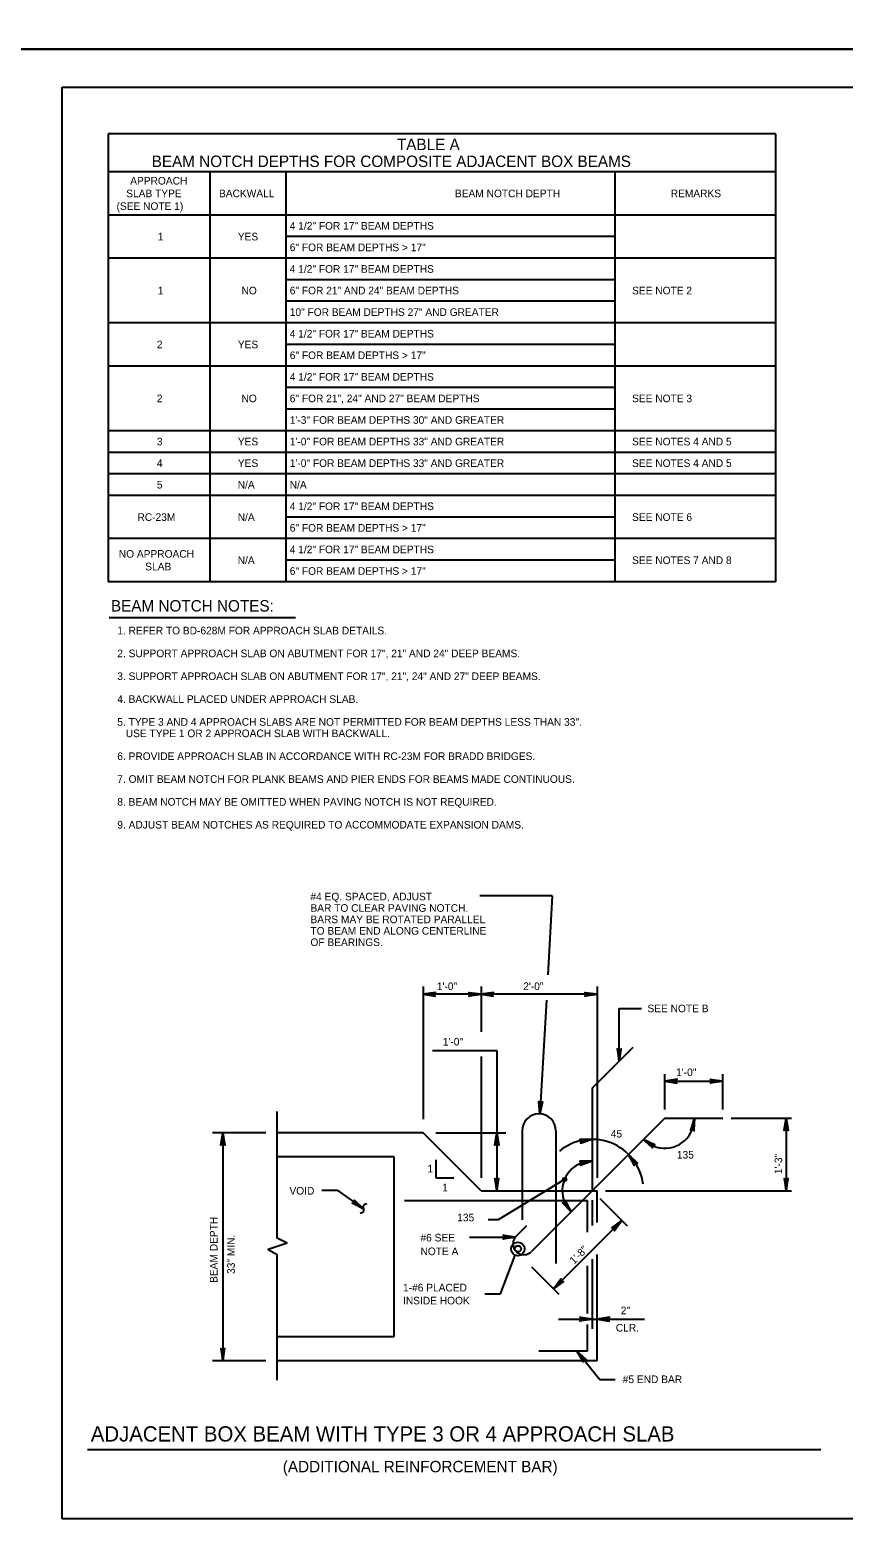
# Model space of a CAD drawing. Extents: x 639331 to 643089, y 299088 to 300975.
# Drawn here: x 642261 to 642582, y 299689 to 300283 of the extents above; entities that cross this region are included whole.
import ezdxf

# ---------------------------------------------------------------- set-up
doc = ezdxf.new("R2010")
doc.units = 0
doc.layers.add('1', color=7, linetype='Continuous')
doc.layers.add('PLT-BNDY', color=7, linetype='Continuous')

msp = doc.modelspace()

# ---------------------------------------------------------------- linework, layer by layer
at = {"layer": '1'}
for p, q in [((642274.06, 299696.66), (642274.06, 300260.66)), ((642274.06, 300260.66), (643060.06, 300260.66)), ((642292.22, 300242.32), (642292.22, 300065.82)), ((642555.24, 300242.32), (642292.22, 300242.32)), ((642555.24, 300242.32), (642555.24, 300065.82)), ((642555.24, 300227.32), (642292.22, 300227.32)), ((642332.22, 300227.32), (642332.22, 300065.82)), ((642362.22, 300227.32), (642362.22, 300065.82)), ((642491.89, 300227.32), (642491.89, 300065.82)), ((642555.24, 300210.32), (642292.22, 300210.32)), ((642491.89, 300201.82), (642362.22, 300201.82)), ((642555.24, 300193.32), (642292.22, 300193.32)), ((642491.89, 300184.82), (642362.22, 300184.82)), ((642491.89, 300176.32), (642362.22, 300176.32)), ((642555.24, 300167.82), (642292.22, 300167.82)), ((642491.89, 300159.32), (642362.22, 300159.32)), ((642555.24, 300150.82), (642292.22, 300150.82)), ((642491.89, 300142.32), (642362.22, 300142.32)), ((642491.89, 300133.82), (642362.22, 300133.82)), ((642555.24, 300125.32), (642292.22, 300125.32)), ((642555.24, 300116.82), (642292.22, 300116.82)), ((642555.24, 300108.32), (642292.22, 300108.32)), ((642555.24, 300099.82), (642292.22, 300099.82)), ((642491.89, 300091.32), (642362.22, 300091.32)), ((642555.24, 300082.82), (642292.22, 300082.82)), ((642491.89, 300074.32), (642362.22, 300074.32)), ((642555.24, 300065.82), (642292.22, 300065.82)), ((642292.55, 300051.8), (642365.97, 300051.8)), ((642484.87, 299903.31), (642416.29, 299903.31)), ((642493.62, 299876.95), (642493.62, 299897.76)), ((642493.62, 299897.76), (642502.38, 299897.76)), ((642420, 299881.15), (642445.32, 299881.15)), ((642445.32, 299881.15), (642445.32, 299825.87)), ((642482.96, 299866.28), (642499.13, 299882.45)), ((642511.54, 299857.93), (642511.54, 299871.81)), ((642511.54, 299869.1), (642534.4, 299869.1)), ((642534.4, 299857.93), (642534.4, 299871.81)), ((642482.96, 299866.28), (642482.96, 299825.87)), ((642358.78, 299807.27), (642358.78, 299857.16)), ((642511.54, 299854.45), (642459.05, 299801.96)), ((642511.54, 299854.45), (642534.4, 299854.45)), ((642537.69, 299854.45), (642561.53, 299854.45)), ((642559.42, 299854.45), (642559.42, 299825.87)), ((642354.33, 299848.73), (642333.25, 299848.73)), ((642337.36, 299848.73), (642337.36, 299758.94)), ((642416.29, 299848.73), (642358.78, 299848.73)), ((642439.15, 299825.87), (642416.29, 299848.73)), ((642421.36, 299848.73), (642448.92, 299848.73)), ((642455.33, 299849.5), (642455.33, 299814.44)), ((642468.69, 299849.49), (642468.69, 299797.3)), ((642421.36, 299838.1), (642421.36, 299830.98)), ((642421.36, 299830.98), (642428.48, 299830.98)), ((642472.06, 299830.33), (642445.95, 299814.47)), ((642376.4, 299826.08), (642382.39, 299826.08)), ((642382.39, 299826.08), (642392.78, 299818.83)), ((642408.96, 299822.06), (642481.06, 299822.06)), ((642439.15, 299825.87), (642484.87, 299825.87)), ((642481.06, 299809.58), (642481.06, 299822.06)), ((642482.96, 299822.14), (642482.96, 299812.22)), ((642484.87, 299813.46), (642484.87, 299825.87)), ((642485.94, 299822.9), (642496.69, 299812.15)), ((642488.2, 299825.87), (642561.53, 299825.87)), ((642445.95, 299814.47), (642442.02, 299814.47)), ((642457.03, 299812.07), (642452.99, 299808.03)), ((642467.74, 299787.21), (642494.68, 299814.15)), ((642362.71, 299805.24), (642358.78, 299807.27)), ((642434.65, 299807.68), (642452.68, 299807.68)), ((642358.78, 299751.26), (642358.78, 299800.83)), ((642446.82, 299785.32), (642452.62, 299800.5)), ((642482.96, 299798.92), (642482.96, 299771.57)), ((642484.87, 299758.94), (642484.87, 299800.79)), ((642459, 299795.96), (642469.75, 299785.2)), ((642481.06, 299777.53), (642481.06, 299796.38)), ((642440.63, 299785.32), (642446.82, 299785.32)), ((642469.68, 299775.35), (642503.61, 299775.35)), ((642481.06, 299762.75), (642481.06, 299773.22)), ((642481.06, 299762.75), (642461.98, 299762.75)), ((642485.83, 299751.59), (642476.97, 299762.75)), ((642354.33, 299758.94), (642333.25, 299758.94)), ((642484.87, 299758.94), (642358.78, 299758.94)), ((642485.83, 299751.59), (642492.04, 299751.59)), ((642573.12, 299723.86), (642284.03, 299723.86)), ((643060.06, 299696.66), (642274.06, 299696.66))]:
    msp.add_line(p, q, dxfattribs=at)
for points in [[(642467.25, 299942.16), (642438.73, 299942.16)], [(642467.25, 299942.16), (642465.49, 299911.03)], [(642416.29, 299906.37), (642416.29, 299854.08)], [(642439.15, 299906.37), (642439.15, 299888.56)], [(642484.87, 299906.37), (642484.87, 299830.94)], [(642420.9, 299903.87), (642420.73, 299903.54), (642416.29, 299903.31), (642420.9, 299903.87), (642421.14, 299904.07), (642416.29, 299903.31), (642420.72, 299903.07), (642420.89, 299902.74), (642416.29, 299903.31), (642421.13, 299902.52), (642420.89, 299902.74)], [(642434.53, 299903.87), (642434.71, 299903.54), (642439.15, 299903.31), (642434.53, 299903.87), (642434.3, 299904.07), (642439.15, 299903.31), (642434.71, 299903.07), (642434.55, 299902.74), (642439.15, 299903.31), (642434.3, 299902.52), (642434.55, 299902.74)], [(642443.76, 299903.87), (642443.59, 299903.54), (642439.15, 299903.31), (642443.76, 299903.87), (642444, 299904.07), (642439.15, 299903.31), (642443.58, 299903.07), (642443.75, 299902.74), (642439.15, 299903.31), (642443.99, 299902.52), (642443.75, 299902.74)], [(642464.92, 299900.98), (642462.39, 299856.16)], [(642480.25, 299903.87), (642480.43, 299903.54), (642484.87, 299903.31), (642480.25, 299903.87), (642480.02, 299904.07), (642484.87, 299903.31), (642480.43, 299903.07), (642480.27, 299902.74), (642484.87, 299903.31), (642480.02, 299902.52), (642480.27, 299902.74)], [(642493.06, 299881.56), (642493.4, 299881.39), (642493.62, 299876.95), (642493.06, 299881.56), (642492.86, 299881.8), (642493.62, 299876.95), (642493.86, 299881.38), (642494.19, 299881.54), (642493.62, 299876.95), (642494.41, 299881.79), (642494.19, 299881.54)], [(642439.15, 299878.74), (642439.15, 299830.94)], [(642516.15, 299869.66), (642515.98, 299869.32), (642511.54, 299869.1), (642516.15, 299869.66), (642516.39, 299869.86), (642511.54, 299869.1), (642515.97, 299868.86), (642516.14, 299868.53), (642511.54, 299869.1), (642516.38, 299868.31), (642516.14, 299868.53)], [(642529.78, 299869.66), (642529.96, 299869.32), (642534.4, 299869.1), (642529.78, 299869.66), (642529.55, 299869.86), (642534.4, 299869.1), (642529.96, 299868.86), (642529.8, 299868.53), (642534.4, 299869.1), (642529.55, 299868.31), (642529.8, 299868.53)], [(642463.21, 299860.74), (642462.86, 299860.59), (642462.39, 299856.16), (642463.21, 299860.74), (642463.42, 299860.97), (642462.39, 299856.16), (642462.4, 299860.61), (642462.08, 299860.79), (642462.39, 299856.16), (642461.87, 299861.05), (642462.08, 299860.79)], [(642523.02, 299849.81), (642522.72, 299850.04), (642523.31, 299854.45), (642523.02, 299849.81), (642523.17, 299849.54), (642523.31, 299854.45), (642522.27, 299850.13), (642521.91, 299850.03), (642523.31, 299854.45), (642521.65, 299849.83), (642521.91, 299850.03)], [(642558.85, 299849.83), (642559.19, 299850.01), (642559.42, 299854.45), (642558.85, 299849.83), (642558.65, 299849.6), (642559.42, 299854.45), (642559.65, 299850.01), (642559.98, 299849.85), (642559.42, 299854.45), (642560.2, 299849.6), (642559.98, 299849.85)], [(642336.8, 299844.12), (642337.14, 299844.29), (642337.36, 299848.73), (642336.8, 299844.12), (642336.6, 299843.88), (642337.36, 299848.73), (642337.6, 299844.3), (642337.93, 299844.14), (642337.36, 299848.73), (642338.15, 299843.89), (642337.93, 299844.14)], [(642444.76, 299844.12), (642445.09, 299844.29), (642445.32, 299848.73), (642444.76, 299844.12), (642444.56, 299843.88), (642445.32, 299848.73), (642445.55, 299844.3), (642445.89, 299844.14), (642445.32, 299848.73), (642446.11, 299843.89), (642445.89, 299844.14)], [(642478.5, 299844.85), (642478.62, 299845.21), (642482.96, 299846.17), (642478.5, 299844.85), (642478.3, 299844.61), (642482.96, 299846.17), (642478.55, 299845.67), (642478.33, 299845.96), (642482.96, 299846.17), (642478.05, 299846.14), (642478.33, 299845.96)], [(642507.35, 299844.01), (642507.02, 299843.83), (642503.21, 299846.12), (642507.35, 299844.01), (642507.66, 299844.04), (642503.21, 299846.12), (642506.76, 299843.45), (642506.71, 299843.08), (642503.21, 299846.12), (642506.79, 299842.76), (642506.71, 299843.08)], [(642500.49, 299836.83), (642500.12, 299836.77), (642497.31, 299840.22), (642500.49, 299836.83), (642500.79, 299836.75), (642497.31, 299840.22), (642499.74, 299836.5), (642499.56, 299836.17), (642497.31, 299840.22), (642499.53, 299835.84), (642499.56, 299836.17)], [(642404.86, 299839.21), (642358.78, 299839.21)], [(642404.86, 299768.46), (642404.86, 299839.21)], [(642478.54, 299836.22), (642478.65, 299836.58), (642482.96, 299837.65), (642478.54, 299836.22), (642478.34, 299835.98), (642482.96, 299837.65), (642478.56, 299837.04), (642478.34, 299837.33), (642482.96, 299837.65), (642478.05, 299837.5), (642478.34, 299837.33)], [(642444.76, 299830.49), (642445.09, 299830.32), (642445.32, 299825.87), (642444.76, 299830.49), (642444.56, 299830.73), (642445.32, 299825.87), (642445.55, 299830.31), (642445.89, 299830.47), (642445.32, 299825.87), (642446.11, 299830.72), (642445.89, 299830.47)], [(642558.85, 299830.49), (642559.19, 299830.32), (642559.42, 299825.87), (642558.85, 299830.49), (642558.65, 299830.73), (642559.42, 299825.87), (642559.65, 299830.31), (642559.98, 299830.47), (642559.42, 299825.87), (642560.2, 299830.72), (642559.98, 299830.47)], [(642389.32, 299821.93), (642389.27, 299821.56), (642392.78, 299818.83), (642389.32, 299821.93), (642389.24, 299822.24), (642392.78, 299818.83), (642389.01, 299821.18), (642388.69, 299821), (642392.78, 299818.83), (642388.36, 299820.96), (642388.69, 299821)], [(642471.55, 299821.02), (642471.92, 299821.07), (642474.64, 299817.55), (642471.55, 299821.02), (642471.25, 299821.1), (642474.64, 299817.55), (642472.31, 299821.33), (642472.49, 299821.65), (642474.64, 299817.55), (642472.53, 299821.98), (642472.49, 299821.65)], [(642491.02, 299811.29), (642491.38, 299811.17), (642494.68, 299814.15), (642491.02, 299811.29), (642490.71, 299811.26), (642494.68, 299814.15), (642491.71, 299810.85), (642491.83, 299810.5), (642494.68, 299814.15), (642491.81, 299810.17), (642491.83, 299810.5)], [(642362.71, 299805.24), (642355.28, 299802.7), (642358.78, 299800.83)], [(642448.07, 299808.24), (642448.24, 299807.91), (642452.68, 299807.68), (642448.07, 299808.24), (642447.83, 299808.44), (642452.68, 299807.68), (642448.24, 299807.44), (642448.08, 299807.11), (642452.68, 299807.68), (642447.84, 299806.89), (642448.08, 299807.11)], [(642471.4, 299790.08), (642471.04, 299790.19), (642467.74, 299787.21), (642471.4, 299790.08), (642471.71, 299790.11), (642467.74, 299787.21), (642470.71, 299790.52), (642470.59, 299790.87), (642467.74, 299787.21), (642470.61, 299791.2), (642470.59, 299790.87)], [(642478.35, 299775.92), (642478.52, 299775.58), (642482.96, 299775.35), (642478.35, 299775.92), (642478.11, 299776.12), (642482.96, 299775.35), (642478.53, 299775.12), (642478.37, 299774.79), (642482.96, 299775.35), (642478.12, 299774.56), (642478.37, 299774.79)], [(642489.48, 299775.92), (642489.31, 299775.58), (642484.87, 299775.35), (642489.48, 299775.92), (642489.72, 299776.12), (642484.87, 299775.35), (642489.3, 299775.12), (642489.47, 299774.79), (642484.87, 299775.35), (642489.71, 299774.56), (642489.47, 299774.79)], [(642358.78, 299768.46), (642404.86, 299768.46)], [(642336.8, 299763.55), (642337.14, 299763.38), (642337.36, 299758.94), (642336.8, 299763.55), (642336.6, 299763.79), (642337.36, 299758.94), (642337.6, 299763.37), (642337.93, 299763.53), (642337.36, 299758.94), (642338.15, 299763.78), (642337.93, 299763.53)], [(642480.28, 299759.49), (642479.91, 299759.41), (642476.97, 299762.75), (642480.28, 299759.49), (642480.59, 299759.43), (642476.97, 299762.75), (642479.55, 299759.13), (642479.39, 299758.8), (642476.97, 299762.75), (642479.37, 299758.46), (642479.39, 299758.8)]]:
    msp.add_lwpolyline(points, dxfattribs=at)
for centre, radius in [((642472.06, 299830.33), 0.712), ((642453.66, 299802.97), 2.68), ((642453.73, 299803.03), 1.21)]:
    msp.add_circle(centre, radius, dxfattribs=at)
for centre, radius, start, end in [((642462.01, 299849.49), 6.68, 0, 179.94435), ((642511.54, 299854.45), 11.78, 240.96332, 344.66825), ((642482.96, 299825.87), 20.29, 7.47032, 129.50901), ((642482.96, 299825.87), 11.78, 105.86503, 210.22762), ((642456.02, 299804.99), 4.29, 134.99997, 315.00102)]:
    msp.add_arc(centre, radius, start, end, dxfattribs=at)
msp.add_spline([(642394.16, 299820.73), (642392.85, 299820.06), (642392.72, 299817.6), (642391.48, 299816.9)], degree=3, dxfattribs=at)
at = {"layer": 'PLT-BNDY'}
for points in [[(642234.06, 300869.66), (643075.06, 300869.66), (643075.06, 300275.66), (642234.06, 300275.66)], [(642234.06, 300275.66), (643075.06, 300275.66), (643075.06, 299681.66), (642234.06, 299681.66)]]:
    msp.add_lwpolyline(points, close=True, dxfattribs=at)

# ---------------------------------------------------------------- texts
at = {"layer": '1'}
for s, height, p in [('TABLE A', 4.5, (642406, 300235.9)), ('BEAM NOTCH DEPTHS FOR COMPOSITE ADJACENT BOX BEAMS', 4.5, (642309.33, 300229.24)), ('4 1/2" FOR 17" BEAM DEPTHS', 3, (642363.76, 300204.57)), ('6" FOR BEAM DEPTHS > 17"', 3, (642363.76, 300196.07)), ('4 1/2" FOR 17" BEAM DEPTHS', 3, (642363.76, 300187.57)), ('6" FOR 21" AND 24" BEAM DEPTHS', 3, (642363.76, 300179.07)), ('SEE NOTE 2', 3, (642498.69, 300179.07)), ('10" FOR BEAM DEPTHS 27" AND GREATER', 3, (642363.76, 300170.57)), ('4 1/2" FOR 17" BEAM DEPTHS', 3, (642363.76, 300162.07)), ('6" FOR BEAM DEPTHS > 17"', 3, (642363.76, 300153.57)), ('4 1/2" FOR 17" BEAM DEPTHS', 3, (642363.76, 300145.07)), ('6" FOR 21", 24" AND 27" BEAM DEPTHS', 3, (642363.76, 300136.57)), ('SEE NOTE 3', 3, (642498.69, 300136.57)), ('1\'-3" FOR BEAM DEPTHS 30" AND GREATER', 3, (642363.76, 300128.07)), ('1\'-0" FOR BEAM DEPTHS 33" AND GREATER', 3, (642363.76, 300119.57)), ('SEE NOTES 4 AND 5', 3, (642498.69, 300119.57)), ('1\'-0" FOR BEAM DEPTHS 33" AND GREATER', 3, (642363.76, 300111.07)), ('SEE NOTES 4 AND 5', 3, (642498.69, 300111.07)), ('N/A', 3, (642363.76, 300102.57)), ('4 1/2" FOR 17" BEAM DEPTHS', 3, (642363.76, 300094.07)), ('SEE NOTE 6', 3, (642498.69, 300089.82)), ('6" FOR BEAM DEPTHS > 17"', 3, (642363.76, 300085.57)), ('4 1/2" FOR 17" BEAM DEPTHS', 3, (642363.76, 300077.07)), ('6" FOR BEAM DEPTHS > 17"', 3, (642363.76, 300068.57)), ('SEE NOTES 7 AND 8', 3, (642498.69, 300072.82)), ('BEAM NOTCH NOTES:', 4.5, (642293.28, 300054.11)), (' 1. REFER TO BD-628M FOR APPROACH SLAB DETAILS.', 3, (642294.66, 300045.11)), (' 2. SUPPORT APPROACH SLAB ON ABUTMENT FOR 17", 21" AND 24" DEEP BEAMS.', 3, (642294.66, 300036.11)), (' 3. SUPPORT APPROACH SLAB ON ABUTMENT FOR 17", 21", 24" AND 27" DEEP BEAMS.', 3, (642294.66, 300027.11)), (' 4. BACKWALL PLACED UNDER APPROACH SLAB.', 3, (642294.66, 300018.11)), (' 5. TYPE 3 AND 4 APPROACH SLABS ARE NOT PERMITTED FOR BEAM DEPTHS LESS THAN 33".', 3, (642294.66, 300009.11)), ('    USE TYPE 1 OR 2 APPROACH SLAB WITH BACKWALL.', 3, (642294.66, 300004.61)), (' 6. PROVIDE APPROACH SLAB IN ACCORDANCE WITH RC-23M FOR BRADD BRIDGES.', 3, (642294.66, 299995.61)), (' 7. OMIT BEAM NOTCH FOR PLANK BEAMS AND PIER ENDS FOR BEAMS MADE CONTINUOUS.', 3, (642294.66, 299986.61)), (' 8. BEAM NOTCH MAY BE OMITTED WHEN PAVING NOTCH IS NOT REQUIRED.', 3, (642294.66, 299977.61)), (' 9. ADJUST BEAM NOTCHES AS REQUIRED TO ACCOMMODATE EXPANSION DAMS.', 3, (642294.66, 299968.61)), ('#4 EQ. SPACED, ADJUST', 3, (642371.91, 299940.31)), ('BAR TO CLEAR PAVING NOTCH.', 3, (642371.91, 299935.81)), ('TO BEAM END ALONG CENTERLINE', 3, (642371.91, 299926.81)), ('BARS MAY BE ROTATED PARALLEL', 3, (642371.91, 299931.31)), ('OF BEARINGS.', 3, (642371.91, 299922.31)), ('1\'-0"', 3, (642421.73, 299904.97)), ('2\'-0"', 3, (642455.77, 299904.97)), ('SEE NOTE B', 3, (642504.74, 299896.23)), ('1\'-0"', 3, (642424.07, 299883.13)), ('1\'-0"', 3, (642516.03, 299871.09)), ('45', 3, (642490.28, 299846.87)), ('135', 3, (642516.35, 299838.59)), ('1', 3, (642418, 299833.12)), ('1', 3, (642423.85, 299825.65)), ('VOID', 3, (642363.64, 299824.39)), ('135', 3, (642429.77, 299813.87)), ('#6 SEE', 3, (642415.29, 299805.93)), ('NOTE A', 3, (642415.29, 299800.53)), ('1-#6 PLACED', 3, (642408.4, 299786.25)), ('INSIDE HOOK', 3, (642408.4, 299781.13)), ('2"', 3, (642494.23, 299777.24)), ('CLR.', 3, (642492.27, 299770.43)), ('#5 END BAR', 3, (642495, 299750.12)), ('ADJACENT BOX BEAM WITH TYPE 3 OR 4 APPROACH SLAB', 6, (642285.34, 299727.11)), ('(ADDITIONAL REINFORCEMENT BAR)', 4.5, (642361.02, 299714.98))]:
    msp.add_text(s, height=height, dxfattribs=at).set_placement(p)
for s, rotation, p in [('SLAB TYPE', 360, (642299.3, 300217.32)), ('APPROACH', 360, (642300.87, 300222.32)), ('BACKWALL', 360, (642335.87, 300217.32)), ('BEAM NOTCH DEPTH', 360, (642428.87, 300217.32)), ('REMARKS', 360, (642513.92, 300217.32)), ('(SEE NOTE 1)', 360, (642295.49, 300212.32)), ('1', 360, (642311.71, 300200.32)), ('YES', 360, (642343.3, 300200.32)), ('1', 360, (642311.71, 300179.07)), ('NO', 360, (642344.74, 300179.07)), ('2', 360, (642311.37, 300157.82)), ('YES', 360, (642343.3, 300157.82)), ('2', 360, (642311.37, 300136.57)), ('NO', 360, (642344.74, 300136.57)), ('3', 360, (642311.37, 300119.57)), ('YES', 360, (642343.3, 300119.57)), ('4', 360, (642311.37, 300111.07)), ('YES', 360, (642343.3, 300111.07)), ('5', 360, (642311.37, 300102.57)), ('N/A', 360, (642343.24, 300102.57)), ('RC-23M', 360, (642303.72, 300089.82)), ('N/A', 360, (642343.24, 300089.82)), ('NO APPROACH', 360, (642296.37, 300075.32)), ('SLAB', 360, (642306.79, 300070.32)), ('N/A', 360, (642343.24, 300072.82)), ('1\'-3"', 90, (642557.84, 299832.47)), ('BEAM DEPTH', 90, (642335.29, 299789.59)), ('33" MIN.', 90, (642342.1, 299793.13)), ('1\'-8"', 45, (642475.83, 299796.75))]:
    msp.add_text(s, height=3, rotation=rotation, dxfattribs=at).set_placement(p)

doc.saveas('drawing.dxf')
